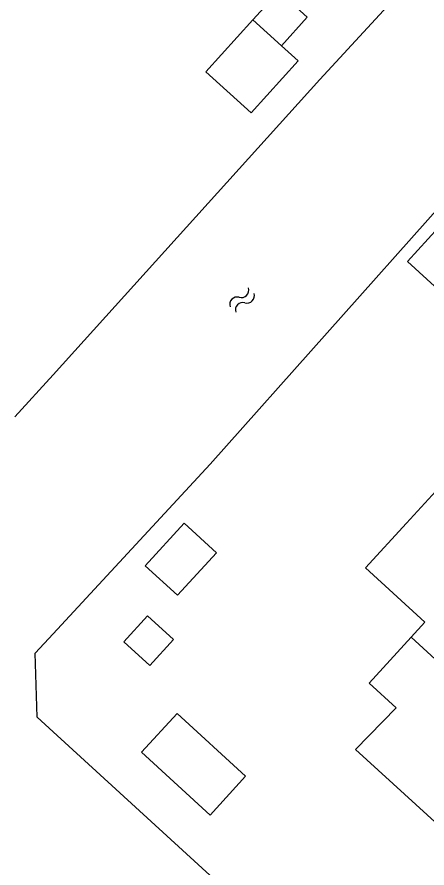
# Model space of a CAD drawing. Extents: x 128000 to 131008, y 398996 to 402500.
# Drawn here: x 128997.94 to 129021.35, y 399476.95 to 399525.51 of the extents above; entities that cross this region are included whole.
import ezdxf

# ---------------------------------------------------------------- set-up
doc = ezdxf.new("R2010")
doc.units = 0
for name, color, linetype in [('gg-bbg-gedigitaliseerde bebouwing', 7, 'Continuous'), ('gg-bbg-gedigitaliseerde bijgebouw', 7, 'Continuous'), ('gg-bbg-luifel en loopbrug', 7, 'Continuous'), ('gg-bbg-tussenscheiding', 7, 'Continuous'), ('gg-kntw-beschoeiing', 7, 'Continuous'), ('gt-symb-watersymbool', 7, 'Continuous')]:
    doc.layers.add(name, color=color, linetype=linetype)

# ---------------------------------------------------------------- blocks, each defined once
blk = doc.blocks.new('gt0-WA')
at = {"layer": 'gt-symb-watersymbool'}
for centre, start, end in [((-0.323, 0.022), 28.0725, 151.9275), ((0.427, 0.422), 208.0725, 331.9275), ((-0.323, -0.428), 28.0725, 151.9275), ((0.427, -0.028), 208.0725, 331.9275)]:
    blk.add_arc(centre, 0.425, start, end, dxfattribs=at)

msp = doc.modelspace()

# ---------------------------------------------------------------- linework, layer by layer
at = {"layer": 'gg-bbg-gedigitaliseerde bebouwing'}
msp.add_line((129020.17, 399496.63), (129023.258, 399500), dxfattribs=at)
for points in [[(129020.44, 399490.12), (129021.222, 399490.976), (129017.833, 399494.08), (129020.17, 399496.63)], [(129020.44, 399490.12), (129018.047, 399487.5), (129019.59, 399486.091)], [(129019.59, 399486.091), (129017.26, 399483.702), (129023.506, 399478.012)]]:
    msp.add_lwpolyline(points, dxfattribs=at)
at = {"layer": 'gg-bbg-gedigitaliseerde bijgebouw'}
for points in [[(129011.405, 399525.346), (129012.88, 399526.978), (129014.512, 399525.503), (129013.036, 399523.871)], [(129011.405, 399525.346), (129008.722, 399522.379), (129011.318, 399520.032), (129014.001, 399522.999), (129013.036, 399523.871)], [(129005.252, 399494.195), (129007.482, 399496.628), (129009.325, 399494.939), (129007.095, 399492.506), (129005.252, 399494.195)], [(129004.047, 399489.861), (129005.398, 399491.336), (129006.872, 399489.984), (129005.521, 399488.51), (129004.047, 399489.861)]]:
    msp.add_lwpolyline(points, dxfattribs=at)
at = {"layer": 'gg-bbg-luifel en loopbrug'}
for points in [[(129020.227, 399511.56), (129022.589, 399514.142), (129024.802, 399512.117), (129022.44, 399509.535), (129020.227, 399511.56)], [(129005.054, 399483.549), (129008.961, 399479.968), (129010.988, 399482.18), (129007.081, 399485.761), (129005.054, 399483.549)]]:
    msp.add_lwpolyline(points, dxfattribs=at)
at = {"layer": 'gg-bbg-tussenscheiding'}
msp.add_line((129013.036, 399523.871), (129011.405, 399525.346), dxfattribs=at)
msp.add_lwpolyline([(129024.008, 399491.079), (129021.806, 399488.864), (129020.44, 399490.12)], dxfattribs=at)
at = {"layer": 'gg-kntw-beschoeiing'}
for p, q in [((129000, 399505.089), (129015.23, 399521.935)), ((129008.973, 399500), (129022.333, 399514.972)), ((128997.819, 399502.698), (129000, 399505.089)), ((129000, 399490.303), (129008.973, 399500))]:
    msp.add_line(p, q, dxfattribs=at)
for points in [[(129041.8, 399552.559), (129040.875, 399549.962), (129025.23, 399532.784), (129015.23, 399521.935)], [(129000, 399484.718), (128999.09, 399485.55), (128998.98, 399489.2), (129000, 399490.303)], [(129036.088, 399449.072), (129035.18, 399449.86), (129035.14, 399452.59), (129000, 399484.718)]]:
    msp.add_lwpolyline(points, dxfattribs=at)

# ---------------------------------------------------------------- block references
at = {"layer": 'gt-symb-watersymbool', "rotation": 45.972395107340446}
msp.add_blockref('gt0-WA', (129010.753, 399509.32), dxfattribs=at)

doc.saveas('drawing.dxf')
